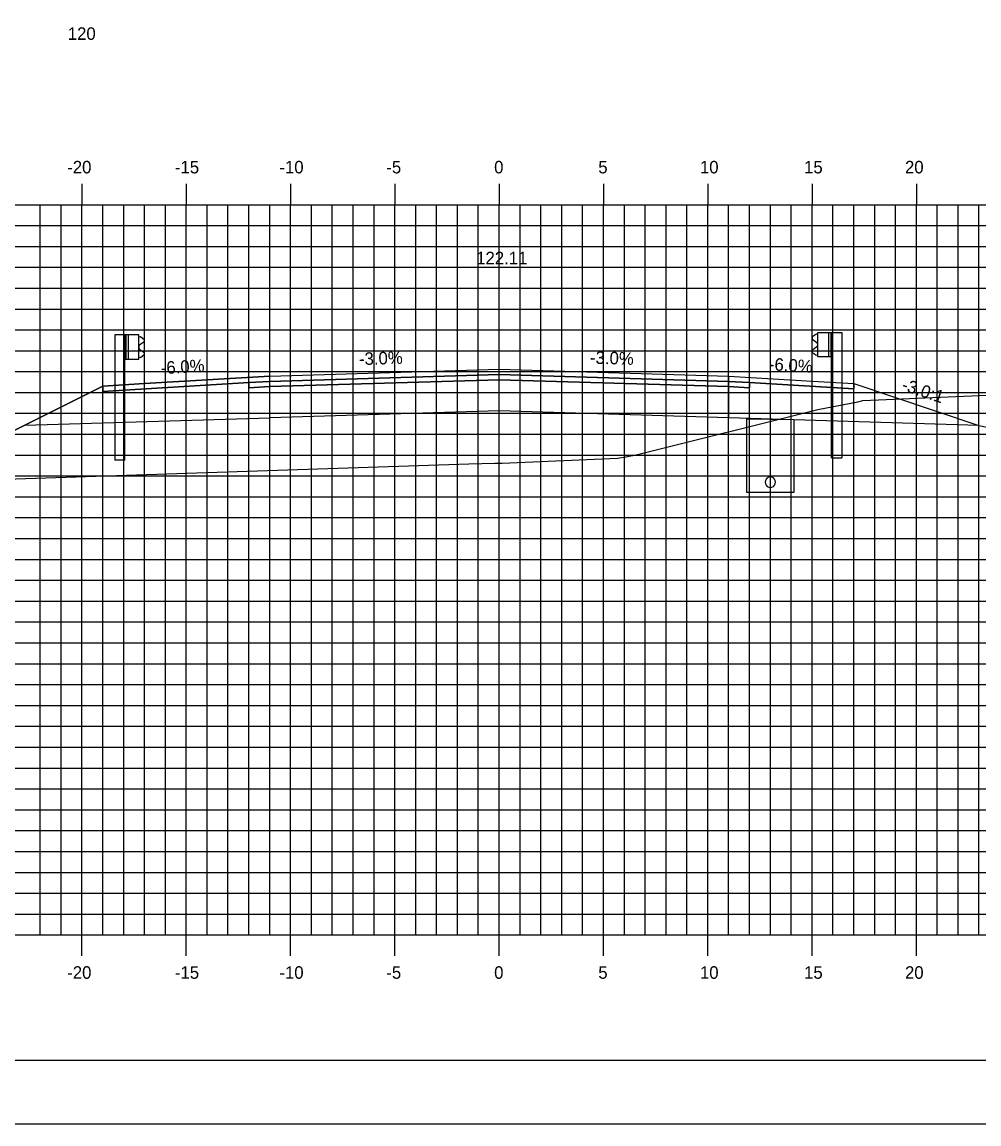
# Model space of a CAD drawing. Extents: x 850598 to 870284, y 366541 to 366651.
# Drawn here: x 857059 to 857104.8, y 366541.2 to 366594 of the extents above; entities that cross this region are included whole.
import ezdxf

# ---------------------------------------------------------------- set-up
doc = ezdxf.new("R2010")
doc.units = 0
for name, color, linetype in [('ANNOTATION', 7, 'Continuous'), ('BORDER', 7, 'Continuous'), ('D_Drainage_Underdrain', 7, 'Continuous'), ('D_Drainage_Underdrain_06in', 7, 'Continuous'), ('D_Guardrail_Beam_Lt', 7, 'Continuous'), ('D_Guardrail_Beam_Rt', 7, 'Continuous'), ('D_Roadway_Centerline', 7, 'Continuous'), ('D_Roadway_Centerline_Text', 7, 'Continuous'), ('D_Roadway_Edge_Shoulder', 7, 'Continuous'), ('D_Roadway_Edge_TW', 7, 'Continuous'), ('D_Roadway_Pavement', 7, 'Continuous'), ('D_Roadway_SlopeLines', 7, 'Continuous'), ('D_Roadway_SubGrade', 7, 'Continuous'), ('H_V ANNOTATION', 7, 'Continuous'), ('MAJOR', 7, 'Continuous'), ('MINOR', 7, 'Continuous'), ('PLOT BOUNDARY', 7, 'Continuous'), ('S_Roadway_Centerline', 7, 'Continuous')]:
    doc.layers.add(name, color=color, linetype=linetype)

msp = doc.modelspace()

# ---------------------------------------------------------------- linework, layer by layer
at = {"layer": 'BORDER'}
msp.add_line((857036.837, 366544.225), (857196.837, 366544.225), dxfattribs=at)
at = {"layer": 'D_Drainage_Underdrain'}
msp.add_lwpolyline([(857095.962, 366574.924), (857095.962, 366571.424), (857093.712, 366571.424), (857093.712, 366574.969)], close=True, dxfattribs=at)
at = {"layer": 'D_Drainage_Underdrain_06in'}
msp.add_lwpolyline([(857094.837, 366572.174), (857094.759, 366572.162), (857094.69, 366572.126), (857094.634, 366572.071), (857094.599, 366572.001), (857094.587, 366571.924), (857094.599, 366571.847), (857094.634, 366571.777), (857094.69, 366571.722), (857094.759, 366571.686), (857094.837, 366571.674), (857094.914, 366571.686), (857094.984, 366571.722), (857095.039, 366571.777), (857095.075, 366571.847), (857095.087, 366571.924), (857095.075, 366572.001), (857095.039, 366572.071), (857094.984, 366572.126), (857094.914, 366572.162)], close=True, dxfattribs=at)
at = {"layer": 'D_Guardrail_Beam_Lt'}
for p, q in [((857063.408, 366578.98), (857063.408, 366572.98)), ((857063.878, 366578.98), (857063.408, 366578.98)), ((857064.566, 366578.98), (857063.878, 366578.98)), ((857063.878, 366578.98), (857063.878, 366577.814)), ((857063.941, 366578.98), (857063.941, 366577.814)), ((857064.045, 366578.98), (857064.045, 366577.814)), ((857064.566, 366577.814), (857064.566, 366578.98)), ((857064.566, 366578.906), (857064.639, 366578.893)), ((857064.656, 366578.886), (857064.799, 366578.786)), ((857064.57, 366578.443), (857064.57, 366578.351)), ((857064.799, 366578.643), (857064.604, 366578.507)), ((857064.604, 366578.287), (857064.799, 366578.151)), ((857063.878, 366577.814), (857064.566, 366577.814)), ((857063.899, 366572.98), (857063.899, 366577.814)), ((857064.639, 366577.901), (857064.566, 366577.888)), ((857064.799, 366578.008), (857064.656, 366577.908)), ((857063.899, 366572.98), (857063.408, 366572.98))]:
    msp.add_line(p, q, dxfattribs=at)
for centre, major_axis, start_param, end_param in [((857064.632, 366578.852), (0.0417, 0), 0.959931, 1.396263), ((857064.749, 366578.715), (0.0877, 0), 5.323254, 7.243116), ((857064.649, 366578.443), (-0.0789, 0), 5.323254, 6.283185), ((857064.649, 366578.351), (-0.0789, 0), 6.283185, 7.243116), ((857064.632, 366577.942), (0.0417, 0), 4.886922, 5.323254), ((857064.749, 366578.079), (0.0877, 0), 5.323254, 7.243116)]:
    msp.add_ellipse(centre, major_axis=major_axis, ratio=0.995501, start_param=start_param, end_param=end_param, dxfattribs=at)
at = {"layer": 'D_Guardrail_Beam_Rt'}
for p, q in [((857097.018, 366579.006), (857096.874, 366578.906)), ((857096.874, 366578.763), (857097.07, 366578.627)), ((857097.108, 366579.026), (857097.034, 366579.013)), ((857097.108, 366579.1), (857097.795, 366579.1)), ((857097.108, 366577.934), (857097.108, 366579.1)), ((857097.628, 366579.1), (857097.628, 366577.934)), ((857097.733, 366579.1), (857097.733, 366577.934)), ((857097.795, 366579.1), (857098.266, 366579.1)), ((857097.795, 366579.1), (857097.795, 366577.934)), ((857098.266, 366579.1), (857098.266, 366573.1)), ((857097.07, 366578.407), (857096.874, 366578.271)), ((857097.103, 366578.563), (857097.103, 366578.471)), ((857096.874, 366578.128), (857097.018, 366578.028)), ((857097.034, 366578.021), (857097.108, 366578.008)), ((857097.795, 366577.934), (857097.108, 366577.934)), ((857097.774, 366573.1), (857097.774, 366577.934)), ((857097.774, 366573.1), (857098.266, 366573.1))]:
    msp.add_line(p, q, dxfattribs=at)
for centre, major_axis, start_param, end_param in [((857096.924, 366578.835), (-0.0877, 0), 5.323254, 7.243116), ((857097.041, 366578.972), (-0.0417, 0), 4.886922, 5.323254), ((857096.924, 366578.199), (-0.0877, 0), 5.323254, 7.243116), ((857097.024, 366578.563), (0.0789, 0), 0, 0.959931), ((857097.024, 366578.471), (0.0789, 0), 5.323254, 6.283185), ((857097.041, 366578.062), (-0.0417, 0), 0.959931, 1.396263)]:
    msp.add_ellipse(centre, major_axis=major_axis, ratio=0.995501, start_param=start_param, end_param=end_param, dxfattribs=at)
at = {"layer": 'D_Roadway_Centerline'}
msp.add_lwpolyline([(857051.461, 366571.848), (857051.805, 366571.837), (857052.149, 366571.779), (857052.493, 366571.676), (857052.837, 366571.527), (857059.092, 366574.655), (857062.837, 366576.527), (857064.837, 366576.647), (857070.837, 366577.007), (857081.837, 366577.337), (857092.837, 366577.007), (857096.837, 366576.767), (857098.837, 366576.647), (857104.837, 366574.647), (857161.763, 366563.225), (857181.806, 366559.204), (857181.837, 366559.198)], dxfattribs=at)
at = {"layer": 'D_Roadway_Edge_Shoulder'}
for points in [[(857070.837, 366577.007), (857064.837, 366576.647), (857064.837, 366576.647), (857062.837, 366576.527), (857062.837, 366576.277), (857069.837, 366576.697), (857070.837, 366576.757)], [(857092.837, 366577.007), (857096.837, 366576.767), (857096.837, 366576.767), (857098.837, 366576.647), (857098.837, 366576.397), (857093.837, 366576.697), (857092.837, 366576.757)]]:
    msp.add_lwpolyline(points, close=True, dxfattribs=at)
at = {"layer": 'D_Roadway_Edge_TW'}
msp.add_lwpolyline([(857070.837, 366576.757), (857070.837, 366577.007), (857081.837, 366577.337), (857092.837, 366577.007), (857092.837, 366576.757), (857081.837, 366577.087)], close=True, dxfattribs=at)
at = {"layer": 'D_Roadway_Pavement'}
for points in [[(857070.837, 366576.757), (857069.837, 366576.697), (857069.837, 366576.447), (857070.837, 366576.507)], [(857070.837, 366576.507), (857070.837, 366576.757), (857081.837, 366577.087), (857092.837, 366576.757), (857092.837, 366576.507), (857081.837, 366576.837)], [(857092.837, 366576.757), (857093.837, 366576.697), (857093.837, 366576.447), (857092.837, 366576.507)]]:
    msp.add_lwpolyline(points, close=True, dxfattribs=at)
at = {"layer": 'D_Roadway_SlopeLines'}
msp.add_lwpolyline([(857062.837, 366576.527), (857052.837, 366571.527)], dxfattribs=at)
at = {"layer": 'D_Roadway_SubGrade'}
for points in [[(857070.837, 366576.507), (857069.837, 366576.447), (857069.837, 366576.697), (857062.837, 366576.277), (857062.837, 366576.527), (857059.092, 366574.655), (857070.837, 366575.007)], [(857070.837, 366575.007), (857070.837, 366576.507), (857081.837, 366576.837), (857092.837, 366576.507), (857092.837, 366575.007), (857081.837, 366575.337)], [(857092.837, 366576.507), (857093.837, 366576.447), (857093.837, 366576.697), (857098.837, 366576.397), (857098.837, 366576.647), (857104.837, 366574.647), (857092.837, 366575.007)]]:
    msp.add_lwpolyline(points, close=True, dxfattribs=at)
msp.add_lwpolyline([(857062.837, 366576.527), (857059.092, 366574.655), (857062.837, 366576.527)], dxfattribs=at)
at = {"layer": 'MAJOR'}
for p, q in [((857061.837, 366586.227), (857061.837, 366585.225)), ((857061.837, 366586.227), (857061.837, 366585.225)), ((857066.837, 366586.227), (857066.837, 366585.225)), ((857066.837, 366586.227), (857066.837, 366585.225)), ((857071.837, 366586.227), (857071.837, 366585.225)), ((857071.837, 366586.227), (857071.837, 366585.225)), ((857076.837, 366586.227), (857076.837, 366585.225)), ((857076.837, 366586.227), (857076.837, 366585.225)), ((857081.837, 366586.227), (857081.837, 366585.225)), ((857081.837, 366586.227), (857081.837, 366585.225)), ((857086.837, 366586.227), (857086.837, 366585.225)), ((857086.837, 366586.227), (857086.837, 366585.225)), ((857091.837, 366586.227), (857091.837, 366585.225)), ((857091.837, 366586.227), (857091.837, 366585.225)), ((857096.837, 366586.227), (857096.837, 366585.225)), ((857096.837, 366586.227), (857096.837, 366585.225)), ((857101.837, 366586.227), (857101.837, 366585.225)), ((857101.837, 366586.227), (857101.837, 366585.225)), ((857041.837, 366585.225), (857181.837, 366585.225)), ((857041.837, 366585.225), (857181.837, 366585.225)), ((857041.837, 366585.225), (857181.837, 366585.225)), ((857041.837, 366585.225), (857181.837, 366585.225)), ((857061.837, 366550.225), (857061.837, 366585.225)), ((857061.837, 366550.225), (857061.837, 366585.225)), ((857066.837, 366550.225), (857066.837, 366585.225)), ((857066.837, 366550.225), (857066.837, 366585.225)), ((857071.837, 366550.225), (857071.837, 366585.225)), ((857071.837, 366550.225), (857071.837, 366585.225)), ((857076.837, 366550.225), (857076.837, 366585.225)), ((857076.837, 366550.225), (857076.837, 366585.225)), ((857081.837, 366550.225), (857081.837, 366585.225)), ((857081.837, 366550.225), (857081.837, 366585.225)), ((857086.837, 366550.225), (857086.837, 366585.225)), ((857086.837, 366550.225), (857086.837, 366585.225)), ((857091.837, 366550.225), (857091.837, 366585.225)), ((857091.837, 366550.225), (857091.837, 366585.225)), ((857096.837, 366550.225), (857096.837, 366585.225)), ((857096.837, 366550.225), (857096.837, 366585.225)), ((857101.837, 366550.225), (857101.837, 366585.225)), ((857101.837, 366550.225), (857101.837, 366585.225)), ((857041.837, 366580.225), (857181.837, 366580.225)), ((857041.837, 366580.225), (857181.837, 366580.225)), ((857041.837, 366575.225), (857181.837, 366575.225)), ((857041.837, 366575.225), (857181.837, 366575.225)), ((857041.837, 366570.225), (857181.837, 366570.225)), ((857041.837, 366570.225), (857181.837, 366570.225)), ((857041.837, 366565.225), (857181.837, 366565.225)), ((857041.837, 366565.225), (857181.837, 366565.225)), ((857041.837, 366560.225), (857181.837, 366560.225)), ((857041.837, 366560.225), (857181.837, 366560.225)), ((857041.837, 366555.225), (857181.837, 366555.225)), ((857041.837, 366555.225), (857181.837, 366555.225)), ((857041.837, 366550.225), (857181.837, 366550.225)), ((857041.837, 366550.225), (857181.837, 366550.225)), ((857041.837, 366550.225), (857181.837, 366550.225)), ((857041.837, 366550.225), (857181.837, 366550.225)), ((857061.837, 366549.223), (857061.837, 366550.225)), ((857061.837, 366549.223), (857061.837, 366550.225)), ((857066.837, 366549.223), (857066.837, 366550.225)), ((857066.837, 366549.223), (857066.837, 366550.225)), ((857071.837, 366549.223), (857071.837, 366550.225)), ((857071.837, 366549.223), (857071.837, 366550.225)), ((857076.837, 366549.223), (857076.837, 366550.225)), ((857076.837, 366549.223), (857076.837, 366550.225)), ((857081.837, 366549.223), (857081.837, 366550.225)), ((857081.837, 366549.223), (857081.837, 366550.225)), ((857086.837, 366549.223), (857086.837, 366550.225)), ((857086.837, 366549.223), (857086.837, 366550.225)), ((857091.837, 366549.223), (857091.837, 366550.225)), ((857091.837, 366549.223), (857091.837, 366550.225)), ((857096.837, 366549.223), (857096.837, 366550.225)), ((857096.837, 366549.223), (857096.837, 366550.225)), ((857101.837, 366549.223), (857101.837, 366550.225)), ((857101.837, 366549.223), (857101.837, 366550.225))]:
    msp.add_line(p, q, dxfattribs=at)
at = {"layer": 'MINOR'}
for p, q in [((857059.837, 366550.225), (857059.837, 366585.225)), ((857059.837, 366550.225), (857059.837, 366585.225)), ((857060.837, 366550.225), (857060.837, 366585.225)), ((857060.837, 366550.225), (857060.837, 366585.225)), ((857062.837, 366550.225), (857062.837, 366585.225)), ((857062.837, 366550.225), (857062.837, 366585.225)), ((857063.837, 366550.225), (857063.837, 366585.225)), ((857063.837, 366550.225), (857063.837, 366585.225)), ((857064.837, 366550.225), (857064.837, 366585.225)), ((857064.837, 366550.225), (857064.837, 366585.225)), ((857065.837, 366550.225), (857065.837, 366585.225)), ((857065.837, 366550.225), (857065.837, 366585.225)), ((857067.837, 366550.225), (857067.837, 366585.225)), ((857067.837, 366550.225), (857067.837, 366585.225)), ((857068.837, 366550.225), (857068.837, 366585.225)), ((857068.837, 366550.225), (857068.837, 366585.225)), ((857069.837, 366550.225), (857069.837, 366585.225)), ((857069.837, 366550.225), (857069.837, 366585.225)), ((857070.837, 366550.225), (857070.837, 366585.225)), ((857070.837, 366550.225), (857070.837, 366585.225)), ((857072.837, 366550.225), (857072.837, 366585.225)), ((857072.837, 366550.225), (857072.837, 366585.225)), ((857073.837, 366550.225), (857073.837, 366585.225)), ((857073.837, 366550.225), (857073.837, 366585.225)), ((857074.837, 366550.225), (857074.837, 366585.225)), ((857074.837, 366550.225), (857074.837, 366585.225)), ((857075.837, 366550.225), (857075.837, 366585.225)), ((857075.837, 366550.225), (857075.837, 366585.225)), ((857077.837, 366550.225), (857077.837, 366585.225)), ((857077.837, 366550.225), (857077.837, 366585.225)), ((857078.837, 366550.225), (857078.837, 366585.225)), ((857078.837, 366550.225), (857078.837, 366585.225)), ((857079.837, 366550.225), (857079.837, 366585.225)), ((857079.837, 366550.225), (857079.837, 366585.225)), ((857080.837, 366550.225), (857080.837, 366585.225)), ((857080.837, 366550.225), (857080.837, 366585.225)), ((857082.837, 366550.225), (857082.837, 366585.225)), ((857082.837, 366550.225), (857082.837, 366585.225)), ((857083.837, 366550.225), (857083.837, 366585.225)), ((857083.837, 366550.225), (857083.837, 366585.225)), ((857084.837, 366550.225), (857084.837, 366585.225)), ((857084.837, 366550.225), (857084.837, 366585.225)), ((857085.837, 366550.225), (857085.837, 366585.225)), ((857085.837, 366550.225), (857085.837, 366585.225)), ((857087.837, 366550.225), (857087.837, 366585.225)), ((857087.837, 366550.225), (857087.837, 366585.225)), ((857088.837, 366550.225), (857088.837, 366585.225)), ((857088.837, 366550.225), (857088.837, 366585.225)), ((857089.837, 366550.225), (857089.837, 366585.225)), ((857089.837, 366550.225), (857089.837, 366585.225)), ((857090.837, 366550.225), (857090.837, 366585.225)), ((857090.837, 366550.225), (857090.837, 366585.225)), ((857092.837, 366550.225), (857092.837, 366585.225)), ((857092.837, 366550.225), (857092.837, 366585.225)), ((857093.837, 366550.225), (857093.837, 366585.225)), ((857093.837, 366550.225), (857093.837, 366585.225)), ((857094.837, 366550.225), (857094.837, 366585.225)), ((857094.837, 366550.225), (857094.837, 366585.225)), ((857095.837, 366550.225), (857095.837, 366585.225)), ((857095.837, 366550.225), (857095.837, 366585.225)), ((857097.837, 366550.225), (857097.837, 366585.225)), ((857097.837, 366550.225), (857097.837, 366585.225)), ((857098.837, 366550.225), (857098.837, 366585.225)), ((857098.837, 366550.225), (857098.837, 366585.225)), ((857099.837, 366550.225), (857099.837, 366585.225)), ((857099.837, 366550.225), (857099.837, 366585.225)), ((857100.837, 366550.225), (857100.837, 366585.225)), ((857100.837, 366550.225), (857100.837, 366585.225)), ((857102.837, 366550.225), (857102.837, 366585.225)), ((857102.837, 366550.225), (857102.837, 366585.225)), ((857103.837, 366550.225), (857103.837, 366585.225)), ((857103.837, 366550.225), (857103.837, 366585.225)), ((857104.837, 366550.225), (857104.837, 366585.225)), ((857104.837, 366550.225), (857104.837, 366585.225)), ((857041.837, 366584.225), (857181.837, 366584.225)), ((857041.837, 366584.225), (857181.837, 366584.225)), ((857041.837, 366583.225), (857181.837, 366583.225)), ((857041.837, 366583.225), (857181.837, 366583.225)), ((857041.837, 366582.225), (857181.837, 366582.225)), ((857041.837, 366582.225), (857181.837, 366582.225)), ((857041.837, 366581.225), (857181.837, 366581.225)), ((857041.837, 366581.225), (857181.837, 366581.225)), ((857041.837, 366579.225), (857181.837, 366579.225)), ((857041.837, 366579.225), (857181.837, 366579.225)), ((857041.837, 366578.225), (857181.837, 366578.225)), ((857041.837, 366578.225), (857181.837, 366578.225)), ((857041.837, 366577.225), (857181.837, 366577.225)), ((857041.837, 366577.225), (857181.837, 366577.225)), ((857041.837, 366576.225), (857181.837, 366576.225)), ((857041.837, 366576.225), (857181.837, 366576.225)), ((857041.837, 366574.225), (857181.837, 366574.225)), ((857041.837, 366574.225), (857181.837, 366574.225)), ((857041.837, 366573.225), (857181.837, 366573.225)), ((857041.837, 366573.225), (857181.837, 366573.225)), ((857041.837, 366572.225), (857181.837, 366572.225)), ((857041.837, 366572.225), (857181.837, 366572.225)), ((857041.837, 366571.225), (857181.837, 366571.225)), ((857041.837, 366571.225), (857181.837, 366571.225)), ((857041.837, 366569.225), (857181.837, 366569.225)), ((857041.837, 366569.225), (857181.837, 366569.225)), ((857041.837, 366568.225), (857181.837, 366568.225)), ((857041.837, 366568.225), (857181.837, 366568.225)), ((857041.837, 366567.225), (857181.837, 366567.225)), ((857041.837, 366567.225), (857181.837, 366567.225)), ((857041.837, 366566.225), (857181.837, 366566.225)), ((857041.837, 366566.225), (857181.837, 366566.225)), ((857041.837, 366564.225), (857181.837, 366564.225)), ((857041.837, 366564.225), (857181.837, 366564.225)), ((857041.837, 366563.225), (857181.837, 366563.225)), ((857041.837, 366563.225), (857181.837, 366563.225)), ((857041.837, 366562.225), (857181.837, 366562.225)), ((857041.837, 366562.225), (857181.837, 366562.225)), ((857041.837, 366561.225), (857181.837, 366561.225)), ((857041.837, 366561.225), (857181.837, 366561.225)), ((857041.837, 366559.225), (857181.837, 366559.225)), ((857041.837, 366559.225), (857181.837, 366559.225)), ((857041.837, 366558.225), (857181.837, 366558.225)), ((857041.837, 366558.225), (857181.837, 366558.225)), ((857041.837, 366557.225), (857181.837, 366557.225)), ((857041.837, 366557.225), (857181.837, 366557.225)), ((857041.837, 366556.225), (857181.837, 366556.225)), ((857041.837, 366556.225), (857181.837, 366556.225)), ((857041.837, 366554.225), (857181.837, 366554.225)), ((857041.837, 366554.225), (857181.837, 366554.225)), ((857041.837, 366553.225), (857181.837, 366553.225)), ((857041.837, 366553.225), (857181.837, 366553.225)), ((857041.837, 366552.225), (857181.837, 366552.225)), ((857041.837, 366552.225), (857181.837, 366552.225)), ((857041.837, 366551.225), (857181.837, 366551.225)), ((857041.837, 366551.225), (857181.837, 366551.225))]:
    msp.add_line(p, q, dxfattribs=at)
at = {"layer": 'PLOT BOUNDARY'}
msp.add_lwpolyline([(857028.744, 366541.166), (857198.744, 366541.166), (857198.744, 366651.166), (857028.744, 366651.166)], close=True, dxfattribs=at)
at = {"layer": 'S_Roadway_Centerline'}
msp.add_lwpolyline([(857041.837, 366571.373), (857042.795, 366571.774), (857048.026, 366571.734), (857080.376, 366572.811), (857081.627, 366572.836), (857081.977, 366572.836), (857087.51, 366573.079), (857087.913, 366573.14), (857088.409, 366573.243), (857097.12, 366575.402), (857099.036, 366575.782), (857099.275, 366575.836), (857113.389, 366576.445)], dxfattribs=at)

# ---------------------------------------------------------------- texts
at = {"layer": 'ANNOTATION'}
for s, rotation, p in [('-3.0%', 1.7184, (857075.125, 366577.536)), ('-3.0%', 358.2816, (857086.185, 366577.607)), ('-6.0%', 3.4336, (857065.634, 366577.097)), ('-6.0%', 356.5664, (857094.754, 366577.294)), ('-3.0:1', 341.5651, (857101.091, 366576.35))]:
    msp.add_text(s, height=0.6, rotation=rotation, dxfattribs=at).set_placement(p)
at = {"layer": 'D_Roadway_Centerline'}
for s, p in [('C', (857081.832, 366577.337)), ('C', (857081.832, 366577.337)), ('L', (857081.837, 366577.33)), ('L', (857081.837, 366577.33))]:
    msp.add_text(s, height=0.0146, dxfattribs=at).set_placement(p)
at = {"layer": 'D_Roadway_Centerline_Text'}
msp.add_text('122.11', height=0.6, dxfattribs=at).set_placement((857080.735, 366582.369))
at = {"layer": 'H_V ANNOTATION'}
for s, p in [('120', (857061.157, 366593.125)), ('-20', (857061.13, 366586.725)), ('-15', (857066.294, 366586.725)), ('-10', (857071.302, 366586.725)), ('-5', (857076.427, 366586.725)), ('0', (857081.596, 366586.725)), ('5', (857086.588, 366586.725)), ('10', (857091.462, 366586.725)), ('15', (857096.454, 366586.725)), ('20', (857101.291, 366586.725)), ('-20', (857061.13, 366548.125)), ('-15', (857066.294, 366548.125)), ('-10', (857071.302, 366548.125)), ('-5', (857076.427, 366548.125)), ('0', (857081.596, 366548.125)), ('5', (857086.588, 366548.125)), ('10', (857091.462, 366548.125)), ('15', (857096.454, 366548.125)), ('20', (857101.291, 366548.125))]:
    msp.add_text(s, height=0.6, dxfattribs=at).set_placement(p)

doc.saveas('drawing.dxf')
